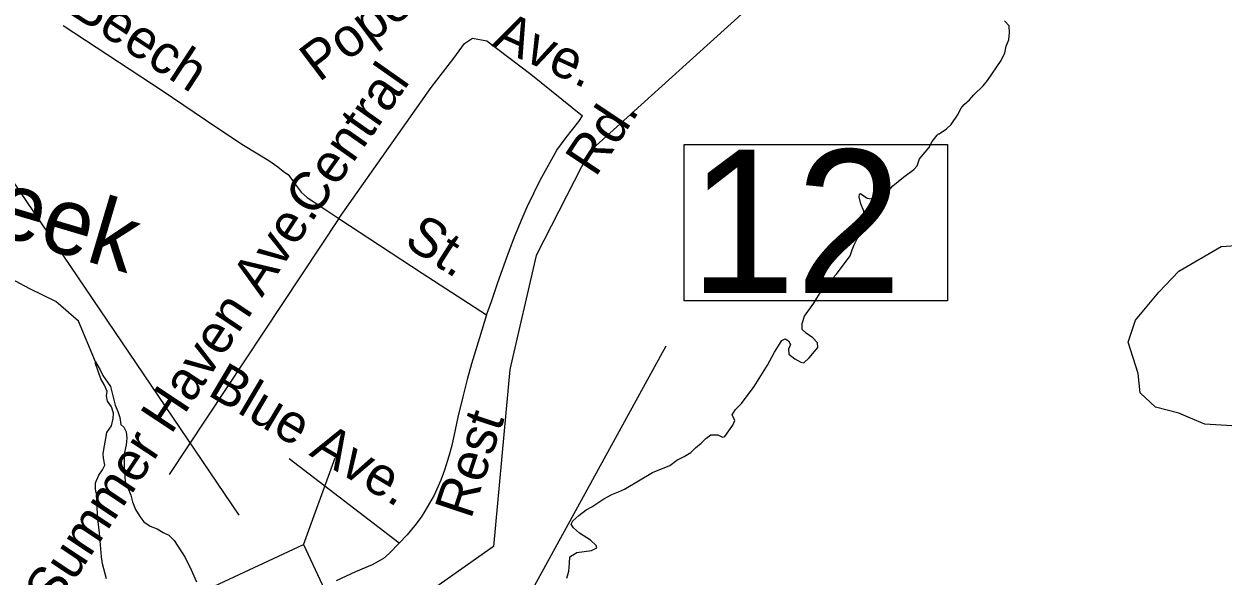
# Model space of a CAD drawing. Extents: x 2290055 to 2389491, y 66597 to 237875.
# Drawn here: x 2358099 to 2361033, y 173433 to 174783 of the extents above; entities that cross this region are included whole.
import ezdxf

# ---------------------------------------------------------------- set-up
doc = ezdxf.new("R2010")
doc.units = 0
for name, color, linetype in [('Exist Boundary Political City Limit New', 7, 'Continuous'), ('Exist Hydrographic Island Shore', 7, 'Continuous'), ('Exist Hydrographic Lake Shore', 7, 'Continuous'), ('Exist Hydrographic River Shore', 7, 'Continuous'), ('Exist Hydrographic River Shore Label', 7, 'Continuous'), ('Exist Road Non-System Structure Non-Sys Other CELL', 7, 'Continuous'), ('Exist Road Non-System Structure Non-Sys Other Number Label', 7, 'Continuous'), ('Exist Road Non-System Type 51', 7, 'Continuous'), ('Exist Road Non-System Type 51 Label', 7, 'Continuous'), ('Exist Road Primary US Structure Standard Bridge Number Label', 7, 'Continuous'), ('Map Preparation Boundary City Limit Buffer Line', 7, 'Continuous')]:
    doc.layers.add(name, color=color, linetype=linetype)

msp = doc.modelspace()

# ---------------------------------------------------------------- linework, layer by layer
at = {"layer": 'Exist Boundary Political City Limit New'}
msp.add_lwpolyline([(2360253.2, 175167), (2359482.2, 174470.3), (2359353, 174216.5), (2359288.2, 173937.8), (2359248.5, 173504.9), (2359029.8, 173350.6), (2358865.5, 173380.5), (2358726.2, 173315.8), (2358731.2, 173271), (2358607, 173290.9), (2358427, 173133.2), (2358800.5, 172886.8), (2358989, 172770.9), (2358860.5, 172574.3), (2358706.5, 172668.9), (2358656.8, 172584.3), (2358572, 172554.9), (2358513, 172472.8), (2358440.8, 172407.1), (2358463.8, 172357.8), (2358332.2, 172150.8), (2358158.2, 171845.3), (2358030.2, 171658)], dxfattribs=at)
at = {"layer": 'Exist Hydrographic Island Shore'}
msp.add_lwpolyline([(2361055.2, 173799.6), (2360989, 173803.8), (2360953.7, 173818.3), (2360925, 173830.7), (2360867.7, 173845.2), (2360830.2, 173880.3), (2360825.7, 173928), (2360801.5, 174004.5), (2360819.2, 174058.3), (2360876.5, 174126.6), (2360925, 174178.4), (2361028.7, 174238.4), (2361112.7, 174244.6), (2361170, 174257), (2361198.7, 174290.2), (2361229.7, 174331.6), (2361260.5, 174416.4), (2361293.7, 174472.3), (2361342.2, 174517.8), (2361413, 174588.2), (2361578.5, 174658.6), (2361660, 174681.3), (2361735.2, 174743.4), (2361792.5, 174797.2)], dxfattribs=at)
at = {"layer": 'Exist Hydrographic Lake Shore'}
for points in [[(2358274.3, 173956.4), (2358232.5, 174056.3), (2358177.2, 174103.7), (2358113.9, 174135.4), (2358023, 174182.9), (2357920.2, 174214.5), (2357789.8, 174258.1), (2357655.4, 174285.8), (2357505.1, 174329.3), (2357410.3, 174353), (2357335.2, 174384.7), (2357264, 174424.2), (2357212.6, 174483.6), (2357165.2, 174519.2), (2357109.8, 174558.8), (2357015, 174602.3), (2356955.7, 174618.1), (2356884.5, 174630), (2356789.6, 174661.6), (2356738.2, 174685.4), (2356651.3, 174681.4), (2356611.7, 174677.5), (2356532.7, 174673.5)], [(2358301.6, 173426), (2358291.6, 173462.4), (2358289.1, 173479.5), (2358284.1, 173538), (2358280.3, 173572.2), (2358277.8, 173611.6), (2358277.8, 173629.5), (2358274.1, 173644.7), (2358274.6, 173660.5), (2358282.3, 173678.9), (2358291.3, 173691.9), (2358297.1, 173703.9), (2358293.6, 173720.9), (2358292.8, 173732.1), (2358302.3, 173783.8), (2358313.1, 173799.7), (2358317.6, 173818), (2358318.1, 173831), (2358313.1, 173846.6), (2358303.8, 173860.4), (2358301.1, 173873.1), (2358303.1, 173884.3), (2358296.3, 173899.3), (2358287.3, 173915.2), (2358274.6, 173952.8), (2358274.3, 173956.4), (2358286.1, 173937), (2358292.6, 173923.4), (2358311.3, 173895.9), (2358322.6, 173850.8), (2358328.8, 173835.2), (2358333.6, 173820.7), (2358336.6, 173803.2), (2358343.8, 173796.9), (2358349.6, 173785.1), (2358351.1, 173770), (2358349.3, 173753.5), (2358345.6, 173734.4), (2358344.6, 173718.1), (2358344.6, 173697.7), (2358347.3, 173663.8), (2358353.1, 173648), (2358361.1, 173630.4), (2358365.3, 173614), (2358372.1, 173595.2), (2358382.8, 173578.4), (2358392.8, 173564.8), (2358407.8, 173554.6), (2358425.3, 173547.6), (2358440.3, 173538.9), (2358453.8, 173532.5), (2358466.8, 173519.8), (2358494.1, 173477.6), (2358508.6, 173447.7), (2358521.3, 173418.2)]]:
    msp.add_lwpolyline(points, dxfattribs=at)
at = {"layer": 'Exist Hydrographic River Shore'}
for points in [[(2359756.5, 173757.8), (2359767.5, 173768.8), (2359780, 173778), (2359797, 173777.6), (2359808.2, 173772.6), (2359814, 173773.5), (2359834.2, 173801.5), (2359838.7, 173812.9), (2359832, 173826.9), (2359840.7, 173839.7), (2359855, 173854.2), (2359886, 173896.4), (2359919, 173948.5), (2359935.7, 173979.9), (2359953.7, 174008.3), (2359962, 174012.8), (2359970.2, 174007.6), (2359975.2, 173998.8), (2359970, 173987.2), (2359971, 173975.4), (2359985.7, 173963.8), (2360000, 173955.3), (2360007.2, 173953.7), (2360020.7, 173966.1), (2360041.5, 173991.6), (2360040.7, 174003.2), (2360030, 174015.3), (2360013, 174027), (2360003.7, 174035.8), (2360003.7, 174050.1), (2360009, 174068.1), (2360031.7, 174099.8), (2360051, 174130.6), (2360076.2, 174159.1), (2360087.7, 174170.8), (2360121, 174215.6), (2360125.5, 174230.7), (2360130.5, 174242.7), (2360138.5, 174257.7), (2360147.7, 174270.3), (2360155, 174285.2), (2360156, 174306.7), (2360154.5, 174325.1), (2360146.7, 174342.7), (2360142.7, 174359.7), (2360144.2, 174366.8), (2360146.2, 174368.2), (2360162.5, 174357), (2360172.5, 174355.3), (2360189.5, 174358.2), (2360203, 174365.7), (2360214.7, 174375), (2360225.2, 174386.8), (2360251.2, 174408.4), (2360276.5, 174427.1), (2360284.7, 174436.3), (2360290.5, 174453), (2360313.7, 174480.2), (2360322, 174495.4), (2360333.7, 174510.6), (2360337.5, 174514.3), (2360338.5, 174514), (2360357, 174526.6), (2360368, 174536.7), (2360385.2, 174562.3), (2360391.7, 174576.1), (2360400, 174586.2), (2360412.7, 174597.1), (2360423.7, 174609.2), (2360446.5, 174631.9), (2360457, 174644.3), (2360490.7, 174693.8), (2360499.5, 174712.5), (2360502.7, 174728.6), (2360509.5, 174744.1), (2360511, 174761.4), (2360509.7, 174778), (2360498.7, 174790.8)], [(2359427.7, 173427.1), (2359432.2, 173444.1), (2359434.5, 173463.8), (2359435.2, 173479.9), (2359452, 173489.8), (2359488, 173495.2), (2359501, 173501.4), (2359499.5, 173507.6), (2359485.2, 173520.3), (2359458.5, 173537.3), (2359444, 173550.4), (2359438, 173559), (2359442.2, 173567.6), (2359457.2, 173580.5), (2359475, 173594.2), (2359488.5, 173602), (2359518.5, 173621.6), (2359538, 173632.3), (2359554.2, 173638.1), (2359569, 173644.9), (2359637.5, 173685.9), (2359680, 173702.5), (2359697.2, 173715.8), (2359715, 173724.8), (2359731, 173734.6), (2359742.5, 173746.1), (2359756.5, 173757.8)]]:
    msp.add_lwpolyline(points, dxfattribs=at)
at = {"layer": 'Exist Road Non-System Structure Non-Sys Other CELL'}
msp.add_line((2358783.7, 173508.9), (2358861.1, 173721.7), dxfattribs=at)
msp.add_lwpolyline([(2358333.9, 173300.4), (2358783.2, 173509.9), (2358881.1, 173300), (2358431.8, 173090.5)], close=True, dxfattribs=at)
at = {"layer": 'Exist Road Non-System Structure Non-Sys Other Number Label'}
msp.add_line((2358626, 173581.3), (2357514, 175222.1), dxfattribs=at)
at = {"layer": 'Exist Road Non-System Type 51'}
msp.add_line((2358869.9, 174307.4), (2358454.6, 173680.9), dxfattribs=at)
for points in [[(2358195.2, 174779), (2358437.4, 174620.5), (2358568.9, 174531.5), (2358636.7, 174486.3), (2358698.3, 174448.7), (2358720.9, 174433.5), (2358737.5, 174420), (2358745.9, 174414.5), (2358762.6, 174391.2), (2358777.5, 174371.7), (2358792.1, 174358.2), (2358835.2, 174330), (2358869.9, 174307.4), (2359073.5, 174173.4), (2359231.4, 174071.7)], [(2358869.9, 174307.4), (2359095.9, 174627.7), (2359151.1, 174699.2), (2359177.1, 174735), (2359196.6, 174748), (2359232.3, 174741.5), (2359339.5, 174660.2), (2359466.3, 174557.9)], [(2359231.4, 174071.7), (2359242.4, 174102), (2359258.5, 174150.9), (2359281.9, 174213.8), (2359300, 174262.5), (2359318.3, 174307.2), (2359330.9, 174335.6), (2359347.6, 174370.4), (2359362.5, 174400.8), (2359383, 174437.7), (2359403.6, 174474.6), (2359426.3, 174505.4), (2359456.9, 174544.7), (2359466.3, 174557.9)], [(2359231.4, 174071.7), (2359213.7, 174014.8), (2359194.2, 173952), (2359183.9, 173913.6), (2359173.4, 173871.1), (2359161.3, 173820.8), (2359154.6, 173790.3), (2359146, 173752.2), (2359139.1, 173725.7), (2359128.7, 173691.5), (2359119.5, 173667.1), (2359102.9, 173630.4), (2359080.5, 173591.4), (2359071.2, 173576.9), (2359055.9, 173556.3), (2359036.8, 173533.6), (2359017.6, 173512.8), (2358992.7, 173487.8), (2358979, 173475.5), (2358951.7, 173460.3), (2358910.4, 173442.6), (2358863, 173420.7)], [(2359017.6, 173512.8), (2358748.1, 173719.4)]]:
    msp.add_lwpolyline(points, dxfattribs=at)
at = {"layer": 'Exist Road Primary US Structure Standard Bridge Number Label'}
msp.add_line((2359003.9, 172779.8), (2359670.7, 173995.8), dxfattribs=at)
msp.add_lwpolyline([(2359714.8, 174487.7), (2360358.9, 174487.7), (2360358.9, 174105.3), (2359714.8, 174105.3)], close=True, dxfattribs=at)
at = {"layer": 'Map Preparation Boundary City Limit Buffer Line'}
msp.add_lwpolyline([(2360253.2, 175167), (2359482.2, 174470.3), (2359353, 174216.5), (2359288.2, 173937.8), (2359248.5, 173504.9), (2359029.8, 173350.6), (2358865.5, 173380.5), (2358726.2, 173315.8), (2358731.2, 173271), (2358607, 173290.9), (2358427, 173133.2), (2358800.5, 172886.8), (2358989, 172770.9), (2358860.5, 172574.3), (2358706.5, 172668.9), (2358656.8, 172584.3), (2358572, 172554.9), (2358513, 172472.8), (2358440.8, 172407.1), (2358463.8, 172357.8), (2358332.2, 172150.8), (2358158.2, 171845.3), (2358030.2, 171658)], dxfattribs=at)

# ---------------------------------------------------------------- texts
at = {"layer": 'Exist Hydrographic River Shore Label'}
msp.add_text('Motts Creek', height=164.042, rotation=343.4517, dxfattribs=at).set_placement((2357218.3, 174509.7))
at = {"layer": 'Exist Road Non-System Type 51 Label'}
for s, rotation, p in [('Pope Ct.', 37.0796, (2358821.2, 174639)), ('Beech', 326.8131, (2358206.7, 174810.2)), ('Ave.', 335.4962, (2359242.1, 174729.7)), ('Central', 54.9182, (2358810.5, 174307.6)), ('Rd.', 56.4728, (2359497.8, 174405.8)), ('Summer Haven Ave.', 56.4631, (2358174.4, 173347.2)), ('St.', 327.4432, (2359026, 174243)), ('Blue Ave.', 329.3718, (2358545.7, 173876.7)), ('Rest', 71.6286, (2359192.7, 173569.6))]:
    msp.add_text(s, height=95, rotation=rotation, dxfattribs=at).set_placement(p)
at = {"layer": 'Exist Road Primary US Structure Standard Bridge Number Label'}
msp.add_text('12', height=350, dxfattribs=at).set_placement((2359727.3, 174125.1))

doc.saveas('drawing.dxf')
